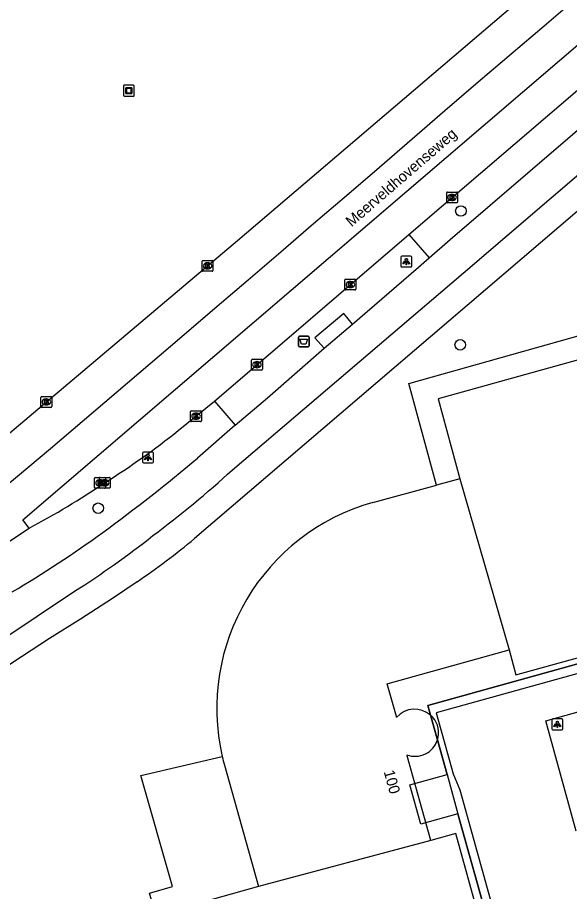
# Model space of a CAD drawing. Extents: x 159053 to 160041, y 380450 to 381422.
# Drawn here: x 159089.1 to 159140.2, y 381120.2 to 381201.1 of the extents above; entities that cross this region are included whole.
import ezdxf

# ---------------------------------------------------------------- set-up
doc = ezdxf.new("R2010")
doc.units = 0
for name, color, linetype in [('IMGEO_Afvalbak', 7, 'Continuous'), ('IMGEO_Boom', 7, 'Continuous'), ('IMGEO_Fietspad_gesloten', 7, 'Continuous'), ('IMGEO_Kolk', 7, 'Continuous'), ('IMGEO_Kunstobject', 7, 'Continuous'), ('IMGEO_Lichtpunt', 7, 'Continuous'), ('IMGEO_Openbare_ruimte_label', 7, 'Continuous'), ('IMGEO_OVBaan_gesloten', 7, 'Continuous'), ('IMGEO_Pand', 7, 'Continuous'), ('IMGEO_Pand_nummerreeks', 7, 'Continuous'), ('IMGEO_Pand_overbouw', 7, 'Continuous'), ('IMGEO_Pand_vergunning_verleend', 7, 'Continuous'), ('IMGEO_Rijbaan_lokaal_open', 7, 'Continuous'), ('IMGEO_Rijbaan_regionaal_gesloten', 7, 'Continuous'), ('IMGEO_Voetpad_gesloten', 7, 'Continuous'), ('IMGEO_Voetpad_open', 7, 'Continuous')]:
    doc.layers.add(name, color=color, linetype=linetype)

msp = doc.modelspace()

# ---------------------------------------------------------------- linework, layer by layer
at = {"layer": 'IMGEO_Afvalbak'}
for p, q in [((159115.084, 381170.671), (159115.084, 381171.471)), ((159115.084, 381171.471), (159115.084, 381170.671)), ((159115.184, 381171.571), (159115.974, 381171.571)), ((159115.974, 381171.571), (159115.184, 381171.571)), ((159116.074, 381171.471), (159116.074, 381170.671)), ((159116.074, 381170.671), (159116.074, 381171.471)), ((159115.974, 381170.571), (159115.184, 381170.571)), ((159115.184, 381170.571), (159115.974, 381170.571))]:
    msp.add_line(p, q, dxfattribs=at)
msp.add_lwpolyline([(159115.227, 381171.285), (159115.931, 381171.285), (159115.782, 381170.815), (159115.376, 381170.815), (159115.227, 381171.285)], dxfattribs=at)
for centre, start, end in [((159115.184, 381171.471), 90, 180), ((159115.184, 381171.471), 90, 180), ((159115.974, 381171.471), 0, 90), ((159115.974, 381171.471), 360, 90), ((159115.184, 381170.671), 180, 270), ((159115.184, 381170.671), 180, 270), ((159115.974, 381170.671), 270, 0), ((159115.974, 381170.671), 270, 0)]:
    msp.add_arc(centre, 0.1, start, end, dxfattribs=at)
at = {"layer": 'IMGEO_Boom'}
for centre in [(159130.127, 381183.145), (159130.066, 381170.76), (159096.553, 381155.633)]:
    msp.add_circle(centre, 0.489, dxfattribs=at)
at = {"layer": 'IMGEO_Fietspad_gesloten'}
for points in [[(159127.177, 381178.813), (159129.142, 381180.518), (159151.57, 381199.758), (159154.961, 381202.667), (159160.659, 381207.528), (159189.61, 381232.226), (159193.266, 381235.559), (159199.551, 381240.945)], [(159108.979, 381159.184), (159130.347, 381177.389), (159158.844, 381201.787), (159182.496, 381222.154), (159195.92, 381233.637), (159197.05, 381234.658), (159202.543, 381239.42)], [(159120.101, 381172.671), (159126.193, 381177.959), (159127.177, 381178.813)], [(159117.461, 381170.437), (159120.101, 381172.671)], [(159109.222, 381163.321), (159112.235, 381165.849), (159117.461, 381170.437)], [(159109.222, 381163.321), (159105.75, 381160.281)], [(159083.875, 381140.966), (159094.37, 381147.961)]]:
    msp.add_lwpolyline(points, dxfattribs=at)
for centre, radius, start, end in [((159001.683, 381283.691), 161.431, 306.17783, 310.13951), ((159045.988, 381227.928), 93.239, 306.62375, 312.4992), ((159028.953, 381247.892), 116.441, 300.81098, 305.74477), ((159051.112, 381216.621), 81.151, 302.21235, 308.48337)]:
    msp.add_arc(centre, radius, start, end, dxfattribs=at)
at = {"layer": 'IMGEO_Kolk'}
for p, q in [((159128.809, 381183.976), (159128.809, 381184.828)), ((159128.884, 381184.902), (159129.736, 381184.902)), ((159129.297, 381184.682), (159129.322, 381184.682)), ((159129.81, 381184.828), (159129.81, 381183.976)), ((159129.736, 381183.902), (159128.884, 381183.902)), ((159129.32, 381184.122), (159129.295, 381184.122)), ((159106.172, 381177.638), (159106.172, 381178.49)), ((159106.247, 381178.564), (159107.099, 381178.564)), ((159107.173, 381178.49), (159107.173, 381177.638)), ((159106.683, 381177.784), (159106.658, 381177.784)), ((159106.66, 381178.344), (159106.685, 381178.344)), ((159107.099, 381177.564), (159106.247, 381177.564)), ((159119.391, 381175.908), (159119.391, 381176.76)), ((159119.466, 381176.834), (159120.318, 381176.834)), ((159119.879, 381176.614), (159119.904, 381176.614)), ((159120.392, 381176.76), (159120.392, 381175.908)), ((159120.318, 381175.834), (159119.466, 381175.834)), ((159119.902, 381176.054), (159119.877, 381176.054)), ((159110.75, 381168.498), (159110.75, 381169.35)), ((159110.825, 381169.424), (159111.677, 381169.424)), ((159111.238, 381169.204), (159111.263, 381169.204)), ((159111.751, 381169.35), (159111.751, 381168.498)), ((159111.677, 381168.424), (159110.825, 381168.424)), ((159111.261, 381168.644), (159111.236, 381168.644)), ((159091.256, 381165.045), (159091.256, 381165.897)), ((159091.331, 381165.971), (159092.183, 381165.971)), ((159091.744, 381165.751), (159091.769, 381165.751)), ((159092.257, 381165.897), (159092.257, 381165.045)), ((159092.183, 381164.971), (159091.331, 381164.971)), ((159091.767, 381165.191), (159091.742, 381165.191)), ((159105.106, 381163.729), (159105.106, 381164.581)), ((159105.181, 381164.655), (159106.033, 381164.655)), ((159105.594, 381164.435), (159105.619, 381164.435)), ((159106.107, 381164.581), (159106.107, 381163.729)), ((159106.033, 381163.655), (159105.181, 381163.655)), ((159105.617, 381163.875), (159105.592, 381163.875)), ((159096.223, 381157.552), (159096.223, 381158.404)), ((159096.298, 381158.478), (159097.15, 381158.478)), ((159096.659, 381157.56), (159096.659, 381158.412)), ((159096.734, 381158.486), (159097.586, 381158.486)), ((159097.147, 381158.266), (159097.172, 381158.266)), ((159097.224, 381158.404), (159097.224, 381157.552)), ((159097.66, 381158.412), (159097.66, 381157.56)), ((159097.15, 381157.478), (159096.298, 381157.478)), ((159096.734, 381157.698), (159096.709, 381157.698)), ((159096.711, 381158.258), (159096.736, 381158.258)), ((159097.586, 381157.486), (159096.734, 381157.486)), ((159097.17, 381157.706), (159097.145, 381157.706))]:
    msp.add_line(p, q, dxfattribs=at)
for points in [[(159128.809, 381183.976), (159128.809, 381184.828)], [(159128.884, 381184.902), (159129.736, 381184.902)], [(159129.13, 381184.602), (159129.253, 381184.602), (159129.253, 381184.451), (159129.383, 381184.602), (159129.547, 381184.602), (159129.401, 381184.451), (159129.554, 381184.202), (159129.402, 381184.202), (159129.317, 381184.366), (159129.253, 381184.299), (159129.253, 381184.202), (159129.13, 381184.202), (159129.13, 381184.602)], [(159129.81, 381184.828), (159129.81, 381183.976)], [(159129.736, 381183.902), (159128.884, 381183.902)], [(159106.172, 381177.638), (159106.172, 381178.49)], [(159106.247, 381178.564), (159107.099, 381178.564)], [(159107.173, 381178.49), (159107.173, 381177.638)], [(159106.493, 381178.264), (159106.616, 381178.264), (159106.616, 381178.113), (159106.746, 381178.264), (159106.91, 381178.264), (159106.764, 381178.113), (159106.917, 381177.864), (159106.765, 381177.864), (159106.68, 381178.028), (159106.616, 381177.961), (159106.616, 381177.864), (159106.493, 381177.864), (159106.493, 381178.264)], [(159107.099, 381177.564), (159106.247, 381177.564)], [(159119.391, 381175.908), (159119.391, 381176.76)], [(159119.466, 381176.834), (159120.318, 381176.834)], [(159119.712, 381176.534), (159119.835, 381176.534), (159119.835, 381176.383), (159119.965, 381176.534), (159120.129, 381176.534), (159119.983, 381176.383), (159120.136, 381176.134), (159119.984, 381176.134), (159119.899, 381176.298), (159119.835, 381176.231), (159119.835, 381176.134), (159119.712, 381176.134), (159119.712, 381176.534)], [(159120.392, 381176.76), (159120.392, 381175.908)], [(159120.318, 381175.834), (159119.466, 381175.834)], [(159110.75, 381168.498), (159110.75, 381169.35)], [(159110.825, 381169.424), (159111.677, 381169.424)], [(159111.071, 381169.124), (159111.194, 381169.124), (159111.194, 381168.973), (159111.324, 381169.124), (159111.488, 381169.124), (159111.342, 381168.973), (159111.495, 381168.724), (159111.343, 381168.724), (159111.258, 381168.888), (159111.194, 381168.821), (159111.194, 381168.724), (159111.071, 381168.724), (159111.071, 381169.124)], [(159111.751, 381169.35), (159111.751, 381168.498)], [(159111.677, 381168.424), (159110.825, 381168.424)], [(159091.256, 381165.045), (159091.256, 381165.897)], [(159091.331, 381165.971), (159092.183, 381165.971)], [(159091.577, 381165.671), (159091.7, 381165.671), (159091.7, 381165.52), (159091.83, 381165.671), (159091.994, 381165.671), (159091.848, 381165.52), (159092.001, 381165.271), (159091.849, 381165.271), (159091.764, 381165.435), (159091.7, 381165.368), (159091.7, 381165.271), (159091.577, 381165.271), (159091.577, 381165.671)], [(159092.257, 381165.897), (159092.257, 381165.045)], [(159092.183, 381164.971), (159091.331, 381164.971)], [(159105.106, 381163.729), (159105.106, 381164.581)], [(159105.181, 381164.655), (159106.033, 381164.655)], [(159105.427, 381164.355), (159105.55, 381164.355), (159105.55, 381164.204), (159105.68, 381164.355), (159105.844, 381164.355), (159105.698, 381164.204), (159105.851, 381163.955), (159105.699, 381163.955), (159105.614, 381164.119), (159105.55, 381164.052), (159105.55, 381163.955), (159105.427, 381163.955), (159105.427, 381164.355)], [(159106.107, 381164.581), (159106.107, 381163.729)], [(159106.033, 381163.655), (159105.181, 381163.655)], [(159096.223, 381157.552), (159096.223, 381158.404)], [(159096.298, 381158.478), (159097.15, 381158.478)], [(159096.659, 381157.56), (159096.659, 381158.412)], [(159096.734, 381158.486), (159097.586, 381158.486)], [(159097.224, 381158.404), (159097.224, 381157.552)], [(159097.66, 381158.412), (159097.66, 381157.56)], [(159097.15, 381157.478), (159096.298, 381157.478)], [(159096.544, 381158.178), (159096.667, 381158.178), (159096.667, 381158.027), (159096.797, 381158.178), (159096.961, 381158.178), (159096.815, 381158.027), (159096.968, 381157.778), (159096.816, 381157.778), (159096.731, 381157.942), (159096.667, 381157.875), (159096.667, 381157.778), (159096.544, 381157.778), (159096.544, 381158.178)], [(159097.586, 381157.486), (159096.734, 381157.486)], [(159096.98, 381158.186), (159097.103, 381158.186), (159097.103, 381158.035), (159097.233, 381158.186), (159097.397, 381158.186), (159097.251, 381158.035), (159097.404, 381157.786), (159097.252, 381157.786), (159097.167, 381157.95), (159097.103, 381157.883), (159097.103, 381157.786), (159096.98, 381157.786), (159096.98, 381158.186)]]:
    msp.add_lwpolyline(points, dxfattribs=at)
for centre, start, end in [((159128.886, 381184.826), 91.55205, 178.44795), ((159128.886, 381184.826), 91.55205, 178.44795), ((159129.734, 381184.826), 1.55205, 88.44795), ((159129.734, 381184.826), 1.55205, 88.44795), ((159128.886, 381183.978), 181.55205, 268.44795), ((159128.886, 381183.978), 181.55205, 268.44795), ((159129.734, 381183.978), 271.55205, 358.44795), ((159129.734, 381183.978), 271.55205, 358.44795), ((159106.249, 381178.488), 91.55205, 178.44795), ((159106.249, 381178.488), 91.55205, 178.44795), ((159107.097, 381178.488), 1.55205, 88.44795), ((159107.097, 381178.488), 1.55205, 88.44795), ((159106.249, 381177.64), 181.55205, 268.44795), ((159106.249, 381177.64), 181.55205, 268.44795), ((159107.097, 381177.64), 271.55205, 358.44795), ((159107.097, 381177.64), 271.55205, 358.44795), ((159119.468, 381176.758), 91.55205, 178.44795), ((159119.468, 381176.758), 91.55205, 178.44795), ((159120.316, 381176.758), 1.55205, 88.44795), ((159120.316, 381176.758), 1.55205, 88.44795), ((159119.468, 381175.91), 181.55205, 268.44795), ((159119.468, 381175.91), 181.55205, 268.44795), ((159120.316, 381175.91), 271.55205, 358.44795), ((159120.316, 381175.91), 271.55205, 358.44795), ((159110.827, 381169.348), 91.55205, 178.44795), ((159110.827, 381169.348), 91.55205, 178.44795), ((159111.675, 381169.348), 1.55205, 88.44795), ((159111.675, 381169.348), 1.55205, 88.44795), ((159110.827, 381168.5), 181.55205, 268.44795), ((159110.827, 381168.5), 181.55205, 268.44795), ((159111.675, 381168.5), 271.55205, 358.44795), ((159111.675, 381168.5), 271.55205, 358.44795), ((159091.333, 381165.895), 91.55205, 178.44795), ((159091.333, 381165.895), 91.55205, 178.44795), ((159092.181, 381165.895), 1.55205, 88.44795), ((159092.181, 381165.895), 1.55205, 88.44795), ((159091.333, 381165.047), 181.55205, 268.44795), ((159091.333, 381165.047), 181.55205, 268.44795), ((159092.181, 381165.047), 271.55205, 358.44795), ((159092.181, 381165.047), 271.55205, 358.44795), ((159105.183, 381164.579), 91.55205, 178.44795), ((159105.183, 381164.579), 91.55205, 178.44795), ((159106.031, 381164.579), 1.55205, 88.44795), ((159106.031, 381164.579), 1.55205, 88.44795), ((159105.183, 381163.731), 181.55205, 268.44795), ((159105.183, 381163.731), 181.55205, 268.44795), ((159106.031, 381163.731), 271.55205, 358.44795), ((159106.031, 381163.731), 271.55205, 358.44795), ((159096.3, 381158.402), 91.55205, 178.44795), ((159096.3, 381158.402), 91.55205, 178.44795), ((159096.736, 381158.41), 91.55205, 178.44795), ((159096.736, 381158.41), 91.55205, 178.44795), ((159097.148, 381158.402), 1.55205, 88.44795), ((159097.148, 381158.402), 1.55205, 88.44795), ((159097.584, 381158.41), 1.55205, 88.44795), ((159097.584, 381158.41), 1.55205, 88.44795), ((159096.3, 381157.554), 181.55205, 268.44795), ((159096.3, 381157.554), 181.55205, 268.44795), ((159096.736, 381157.562), 181.55205, 268.44795), ((159096.736, 381157.562), 181.55205, 268.44795), ((159097.148, 381157.554), 271.55205, 358.44795), ((159097.148, 381157.554), 271.55205, 358.44795), ((159097.584, 381157.562), 271.55205, 358.44795), ((159097.584, 381157.562), 271.55205, 358.44795)]:
    msp.add_arc(centre, 0.0765, start, end, dxfattribs=at)
for centre, major_axis, ratio, start_param, end_param in [((159129.296, 381184.402), (-0.387, 0.002), 0.722429, 4.712389, 7.853982), ((159129.321, 381184.402), (-0.39, 0.002), 0.717154, 1.570796, 4.712389), ((159106.659, 381178.064), (-0.387, 0.002), 0.722429, 4.712389, 7.853982), ((159106.684, 381178.064), (-0.39, 0.002), 0.717154, 1.570796, 4.712389), ((159119.878, 381176.334), (-0.387, 0.002), 0.722429, 4.712389, 7.853982), ((159119.903, 381176.334), (-0.39, 0.002), 0.717154, 1.570796, 4.712389), ((159111.237, 381168.924), (-0.387, 0.002), 0.722429, 4.712389, 7.853982), ((159111.262, 381168.924), (-0.39, 0.002), 0.717154, 1.570796, 4.712389), ((159091.743, 381165.471), (-0.387, 0.002), 0.722429, 4.712389, 7.853982), ((159091.768, 381165.471), (-0.39, 0.002), 0.717154, 1.570796, 4.712389), ((159105.593, 381164.155), (-0.387, 0.002), 0.722429, 4.712389, 7.853982), ((159105.618, 381164.155), (-0.39, 0.002), 0.717154, 1.570796, 4.712389), ((159097.146, 381157.986), (-0.387, 0.002), 0.722429, 4.712389, 7.853982), ((159097.171, 381157.986), (-0.39, 0.002), 0.717154, 1.570796, 4.712389), ((159096.71, 381157.978), (-0.387, 0.002), 0.722429, 4.712389, 7.853982), ((159096.735, 381157.978), (-0.39, 0.002), 0.717154, 1.570796, 4.712389)]:
    msp.add_ellipse(centre, major_axis=major_axis, ratio=ratio, start_param=start_param, end_param=end_param, dxfattribs=at)
at = {"layer": 'IMGEO_Kunstobject'}
for p, q in [((159098.89, 381194.696), (159098.89, 381193.855)), ((159098.89, 381194.696), (159098.89, 381193.855)), ((159099.806, 381194.78), (159098.965, 381194.78)), ((159099.806, 381194.78), (159098.965, 381194.78)), ((159099.89, 381193.864), (159099.89, 381194.705)), ((159099.89, 381193.864), (159099.89, 381194.705)), ((159099.104, 381194.044), (159099.104, 381194.518)), ((159099.154, 381194.568), (159099.628, 381194.568)), ((159099.628, 381193.994), (159099.154, 381193.994)), ((159099.184, 381194.468), (159099.184, 381194.094)), ((159099.578, 381194.488), (159099.204, 381194.488)), ((159099.204, 381194.074), (159099.578, 381194.074)), ((159099.598, 381194.094), (159099.598, 381194.468)), ((159099.678, 381194.518), (159099.678, 381194.044)), ((159098.974, 381193.78), (159099.815, 381193.78)), ((159098.974, 381193.78), (159099.815, 381193.78))]:
    msp.add_line(p, q, dxfattribs=at)
for centre, radius, start, end in [((159098.968, 381194.702), 0.0779, 92.4484, 184.28452), ((159098.968, 381194.702), 0.0779, 92.4484, 184.28452), ((159099.812, 381194.702), 0.0779, 2.4484, 94.28452), ((159099.812, 381194.702), 0.0779, 2.4484, 94.28452), ((159099.154, 381194.518), 0.05, 90, 180), ((159099.154, 381194.044), 0.05, 180, 270), ((159099.204, 381194.468), 0.02, 90, 180), ((159099.204, 381194.094), 0.02, 180, 270), ((159099.578, 381194.468), 0.02, 360, 90), ((159099.578, 381194.094), 0.02, 270, 0), ((159099.628, 381194.518), 0.05, 360, 90), ((159099.628, 381194.044), 0.05, 270, 0), ((159099.812, 381193.858), 0.0779, 272.4484, 4.28452), ((159099.812, 381193.858), 0.0779, 272.4484, 4.28452), ((159098.968, 381193.858), 0.0779, 182.4484, 274.28452), ((159098.968, 381193.858), 0.0779, 182.4484, 274.28452)]:
    msp.add_arc(centre, radius, start, end, dxfattribs=at)
at = {"layer": 'IMGEO_Lichtpunt'}
for p, q in [((159124.573, 381178.866), (159124.573, 381178.059)), ((159124.573, 381178.866), (159124.573, 381178.059)), ((159125.475, 381178.961), (159124.667, 381178.961)), ((159125.475, 381178.961), (159124.667, 381178.961)), ((159125.569, 381178.059), (159125.569, 381178.866)), ((159125.569, 381178.059), (159125.569, 381178.866)), ((159124.667, 381177.965), (159125.475, 381177.965)), ((159124.667, 381177.965), (159125.475, 381177.965)), ((159100.662, 381160.739), (159100.662, 381159.932)), ((159100.662, 381160.739), (159100.662, 381159.932)), ((159101.564, 381160.834), (159100.756, 381160.834)), ((159101.564, 381160.834), (159100.756, 381160.834)), ((159101.658, 381159.932), (159101.658, 381160.739)), ((159101.658, 381159.932), (159101.658, 381160.739)), ((159100.756, 381159.838), (159101.564, 381159.838)), ((159100.756, 381159.838), (159101.564, 381159.838)), ((159138.554, 381136.032), (159138.554, 381135.225)), ((159138.554, 381136.032), (159138.554, 381135.225)), ((159139.456, 381136.127), (159138.648, 381136.127)), ((159139.456, 381136.127), (159138.648, 381136.127)), ((159139.55, 381135.225), (159139.55, 381136.032)), ((159139.55, 381135.225), (159139.55, 381136.032)), ((159138.648, 381135.131), (159139.456, 381135.131)), ((159138.648, 381135.131), (159139.456, 381135.131))]:
    msp.add_line(p, q, dxfattribs=at)
for points in [[(159124.947, 381178.53), (159124.986, 381178.502), (159124.798, 381178.24), (159124.76, 381178.267), (159124.947, 381178.53)], [(159125.159, 381178.502), (159125.197, 381178.529), (159125.384, 381178.267), (159125.345, 381178.239), (159125.159, 381178.502)], [(159125.049, 381178.482), (159125.096, 381178.482), (159125.096, 381178.16), (159125.049, 381178.16), (159125.049, 381178.482)], [(159101.036, 381160.403), (159101.075, 381160.375), (159100.887, 381160.113), (159100.849, 381160.14), (159101.036, 381160.403)], [(159101.138, 381160.355), (159101.185, 381160.355), (159101.185, 381160.033), (159101.138, 381160.033), (159101.138, 381160.355)], [(159101.248, 381160.375), (159101.286, 381160.402), (159101.473, 381160.14), (159101.434, 381160.112), (159101.248, 381160.375)], [(159138.928, 381135.696), (159138.967, 381135.668), (159138.779, 381135.406), (159138.741, 381135.433), (159138.928, 381135.696)], [(159139.03, 381135.648), (159139.077, 381135.648), (159139.077, 381135.326), (159139.03, 381135.326), (159139.03, 381135.648)], [(159139.14, 381135.668), (159139.178, 381135.695), (159139.365, 381135.433), (159139.326, 381135.405), (159139.14, 381135.668)]]:
    msp.add_lwpolyline(points, dxfattribs=at)
for centre in [(159125.072, 381178.664), (159101.161, 381160.537), (159139.053, 381135.83)]:
    msp.add_circle(centre, 0.0994, dxfattribs=at)
for centre, start, end in [((159124.667, 381178.866), 90, 180), ((159124.667, 381178.866), 90, 180), ((159125.475, 381178.866), 0, 90), ((159125.475, 381178.866), 0, 90), ((159124.667, 381178.059), 180, 270), ((159124.667, 381178.059), 180, 270), ((159125.475, 381178.059), 270, 0), ((159125.475, 381178.059), 270, 360), ((159100.756, 381160.739), 90, 180), ((159100.756, 381160.739), 90, 180), ((159101.564, 381160.739), 0, 90), ((159101.564, 381160.739), 0, 90), ((159100.756, 381159.932), 180, 270), ((159100.756, 381159.932), 180, 270), ((159101.564, 381159.932), 270, 0), ((159101.564, 381159.932), 270, 360), ((159138.648, 381136.032), 90, 180), ((159138.648, 381136.032), 90, 180), ((159139.456, 381136.032), 0, 90), ((159139.456, 381136.032), 0, 90), ((159138.648, 381135.225), 180, 270), ((159138.648, 381135.225), 180, 270), ((159139.456, 381135.225), 270, 0), ((159139.456, 381135.225), 270, 360)]:
    msp.add_arc(centre, 0.0946, start, end, dxfattribs=at)
at = {"layer": 'IMGEO_OVBaan_gesloten'}
for points in [[(159090.156, 381153.792), (159089.567, 381154.567), (159142.906, 381200.205)], [(159125.306, 381180.977), (159144.985, 381197.81)], [(159107.317, 381165.55), (159125.306, 381180.977)], [(159103.97, 381162.819), (159107.317, 381165.55)]]:
    msp.add_lwpolyline(points, dxfattribs=at)
for centre, radius, start, end in [((159055.32, 381224.155), 78.288, 302.30577, 308.42023), ((159054.262, 381221.681), 76.794, 297.86631, 303.9601)]:
    msp.add_arc(centre, radius, start, end, dxfattribs=at)
at = {"layer": 'IMGEO_Pand'}
for points in [[(159134.583, 381142.54), (159135.221, 381140.226), (159155.464, 381145.813), (159150.446, 381163.897), (159150.512, 381163.915), (159148.439, 381171.433), (159128.03, 381165.753), (159130.025, 381158.35)], [(159130.025, 381158.35), (159127.859, 381157.764)], [(159130.025, 381158.35), (159134.583, 381142.54)], [(159121.982, 381156.173), (159127.859, 381157.764)], [(159124.172, 381136.281), (159124.153, 381136.349), (159123.313, 381139.396), (159123.394, 381139.418), (159134.583, 381142.54)], [(159127.352, 381124.878), (159125.157, 381132.71), (159125.137, 381132.784), (159125.129, 381132.811)], [(159108.237, 381131.86), (159111.383, 381120.613)], [(159111.383, 381120.613), (159104.024, 381118.563), (159109.636, 381098.142), (159117.158, 381100.223), (159117.142, 381100.279), (159135.23, 381105.309), (159129.666, 381125.515), (159127.352, 381124.878)], [(159127.352, 381124.878), (159111.383, 381120.613)]]:
    msp.add_lwpolyline(points, dxfattribs=at)
for centre, radius, start, end in [((159127.336, 381137.104), 19.806, 105.68221, 192.99682), ((159125.847, 381134.802), 2.234, 48.69929, 138.56661), ((159125.921, 381134.875), 2.131, 40.82182, 48.90855), ((159125.889, 381134.846), 2.175, 342.25712, 40.83797), ((159125.89, 381134.847), 2.174, 249.50828, 342.20457), ((159127.653, 381137.196), 20.136, 193.04726, 195.36627)]:
    msp.add_arc(centre, radius, start, end, dxfattribs=at)
at = {"layer": 'IMGEO_Pand_overbouw'}
msp.add_lwpolyline([(159249.617, 381146.417), (159253.067, 381147.375), (159252.059, 381151.007), (159248.609, 381150.05), (159244.524, 381164.774), (159216.821, 381157.087), (159215.484, 381161.905), (159146.712, 381142.823), (159144.149, 381142.112), (159127.074, 381137.375), (159127.322, 381136.481), (159127.96, 381134.183), (159128.847, 381130.986), (159129.855, 381127.353), (159132.702, 381117.091), (159133.413, 381114.528), (159135.79, 381105.961), (159251.903, 381138.179)], close=True, dxfattribs=at)
at = {"layer": 'IMGEO_Pand_vergunning_verleend'}
msp.add_lwpolyline([(159251.903, 381138.179), (159135.79, 381105.961), (159133.413, 381114.528), (159130.137, 381113.619), (159129.426, 381116.182), (159132.702, 381117.091), (159129.855, 381127.353), (159126.405, 381126.396), (159125.397, 381130.029), (159128.847, 381130.986), (159127.074, 381137.375), (159144.149, 381142.112), (159143.24, 381145.388), (159145.803, 381146.1), (159146.712, 381142.823), (159215.484, 381161.905), (159216.821, 381157.087), (159244.524, 381164.774), (159248.609, 381150.05), (159252.059, 381151.007), (159253.067, 381147.375), (159249.617, 381146.417), (159251.903, 381138.179)], dxfattribs=at)
at = {"layer": 'IMGEO_Rijbaan_lokaal_open'}
for points in [[(159157.836, 381148.256), (159158.67, 381145.252), (159127.838, 381136.682), (159129.403, 381131.055), (159130.021, 381129.568), (159136.865, 381104.934)], [(159140.81, 381125.734), (159137.983, 381135.948), (159154.608, 381140.573)]]:
    msp.add_lwpolyline(points, dxfattribs=at)
at = {"layer": 'IMGEO_Rijbaan_regionaal_gesloten'}
for points in [[(159194.213, 381253.044), (159189.014, 381248.453), (159137.659, 381204.458), (159109.432, 381180.391), (159079.399, 381155.036), (159078.121, 381154.104), (159077.912, 381153.94)], [(159140.864, 381202.871), (159137.841, 381200.265), (159134.776, 381197.662), (159131.73, 381195.076), (159128.654, 381192.427), (159122.583, 381187.178), (159119.531, 381184.564), (159116.495, 381181.964), (159113.451, 381179.348), (159110.422, 381176.754), (159107.354, 381174.114), (159104.298, 381171.494), (159098.204, 381166.328), (159092.125, 381161.127), (159089.082, 381158.571), (159085.962, 381156.016), (159082.884, 381153.418), (159079.738, 381150.928), (159076.542, 381148.442), (159073.347, 381145.998), (159070.118, 381143.591), (159069.695, 381143.266)], [(159070.537, 381139.617), (159071.828, 381140.548), (159073.217, 381141.589), (159075.74, 381143.479), (159079.889, 381146.612), (159081.933, 381148.156), (159084.215, 381149.895), (159086.407, 381151.333), (159090.156, 381153.792)]]:
    msp.add_lwpolyline(points, dxfattribs=at)
at = {"layer": 'IMGEO_Voetpad_gesloten'}
msp.add_lwpolyline([(159120.101, 381172.671), (159119.288, 381173.648), (159116.591, 381171.408), (159117.461, 381170.437)], dxfattribs=at)
at = {"layer": 'IMGEO_Voetpad_open'}
for points in [[(159158.254, 381197.977), (159147.691, 381188.91), (159105.47, 381152.828)], [(159125.306, 381180.977), (159127.177, 381178.813)], [(159127.859, 381157.764), (159125.308, 381167.186), (159149.74, 381174.045), (159151.875, 381166.058), (159152.853, 381166.328)], [(159107.317, 381165.55), (159109.222, 381163.321)], [(159100.158, 381148.829), (159097.863, 381147.275), (159094.921, 381145.351), (159092.056, 381143.574), (159088.573, 381141.292), (159084.762, 381138.608), (159083.01, 381137.323), (159079.967, 381134.841)], [(159138.069, 381093.236), (159135.365, 381102.223), (159116.405, 381096.91), (159116.133, 381097.883), (159108.213, 381095.665), (159101.302, 381120.012), (159103.429, 381120.616), (159100.506, 381130.911), (159108.037, 381132.65)]]:
    msp.add_lwpolyline(points, dxfattribs=at)
msp.add_arc((159056.929, 381211.778), 76.363, 304.47812, 309.46849, dxfattribs=at)

# ---------------------------------------------------------------- texts
at = {"layer": 'IMGEO_Openbare_ruimte_label'}
msp.add_text('Meerveldhovenseweg', height=1, rotation=40.86241, dxfattribs=at).set_placement((159120.002, 381181.628))
at = {"layer": 'IMGEO_Pand_nummerreeks'}
msp.add_text('100', height=1, rotation=285.45819, dxfattribs=at).set_placement((159122.973, 381131.257))

doc.saveas('drawing.dxf')
